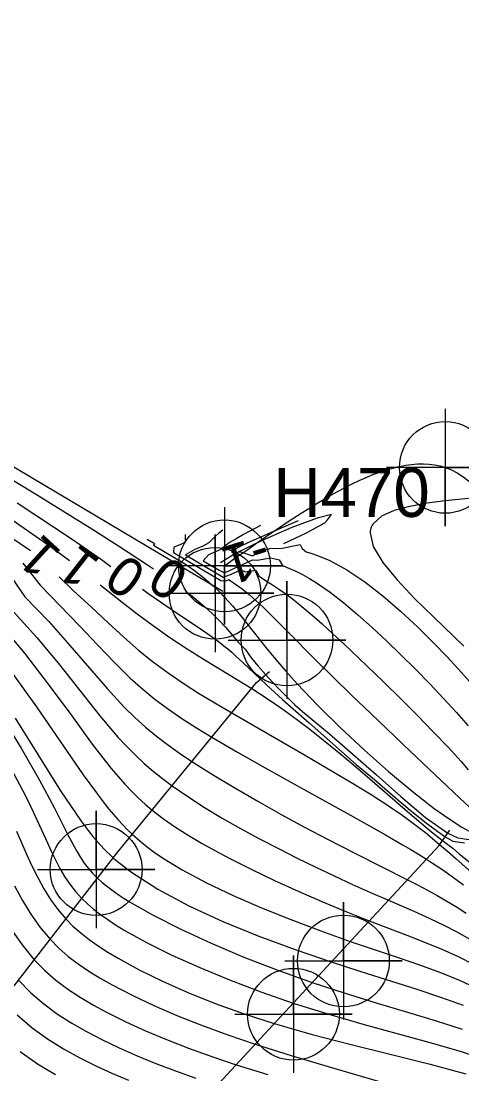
# Model space of a CAD drawing. Extents: x 2602990 to 2605851, y 618069 to 619180.
# Drawn here: x 2604025.2 to 2604047.8, y 618757.9 to 618811.7 of the extents above; entities that cross this region are included whole.
import ezdxf

# ---------------------------------------------------------------- set-up
doc = ezdxf.new("R2010")
doc.units = 0
for name, color, linetype in [('DTM Contours Major', 7, 'Continuous'), ('DTM Contours Minor', 7, 'Continuous'), ('DTM Contours Minor Text', 7, 'Continuous'), ('Exist DTM Breakline Underwater', 7, 'Continuous'), ('Exist DTM Regular Point Underwater CELL', 7, 'Continuous'), ('Exist DTM Regular Point Underwater Cogo Number', 7, 'Continuous'), ('Exist Structure Major Bridge WW Cogo Point CELL', 7, 'Continuous'), ('PH Exist DTM Breakline', 7, 'Continuous')]:
    doc.layers.add(name, color=color, linetype=linetype)

# ---------------------------------------------------------------- blocks, each defined once
blk = doc.blocks.new('EXIST DTM REGULAR POINT UNDERWATER')
at = {"layer": 'Exist DTM Regular Point Underwater CELL'}
blk.add_lwpolyline([(0, 0.06), (0, -0.06), (0, 0), (0.06, 0), (-0.06, 0)], dxfattribs=at)
blk.add_circle((0, 0), 0.0469, dxfattribs=at)
blk = doc.blocks.new('EXIST STRUCTURE MAJOR BRIDGE WW COGO POINT')
at = {"layer": 'Exist Structure Major Bridge WW Cogo Point CELL'}
blk.add_lwpolyline([(-0.06, 0), (0.06, 0), (0, 0), (0, 0.06), (0, -0.06)], dxfattribs=at)
blk.add_circle((0, 0), 0.0469, dxfattribs=at)

msp = doc.modelspace()

# ---------------------------------------------------------------- linework, layer by layer
at = {"layer": 'DTM Contours Major'}
for points in [[(2604031.692, 618785.193), (2604032.006, 618784.992), (2604032.074, 618784.936), (2604032.025, 618784.916), (2604032.014, 618784.883), (2604033.65, 618783.91), (2604034.107, 618783.582), (2604034.557, 618783.229), (2604034.998, 618782.851), (2604035.323, 618782.546), (2604035.642, 618782.221), (2604036.043, 618781.774), (2604036.447, 618781.293), (2604037.752, 618779.658), (2604038.247, 618779.057), (2604038.778, 618778.44), (2604039.356, 618777.796), (2604040.414, 618776.685), (2604041.572, 618775.539), (2604042.79, 618774.399), (2604044.022, 618773.306), (2604045.226, 618772.302), (2604046.359, 618771.427), (2604046.838, 618771.083), (2604047.32, 618770.758), (2604047.771, 618770.473), (2604048.138, 618770.254)], [(2604024.941, 618776.032), (2604027.263, 618772.326), (2604028.316, 618770.769), (2604028.675, 618770.291), (2604028.916, 618769.99), (2604029.182, 618769.68), (2604029.478, 618769.361), (2604029.632, 618769.206), (2604029.791, 618769.054), (2604029.955, 618768.905), (2604030.091, 618768.785), (2604030.376, 618768.549), (2604030.678, 618768.317), (2604030.834, 618768.202), (2604032.226, 618767.304), (2604033.819, 618766.452), (2604035.558, 618765.649), (2604037.388, 618764.9), (2604039.252, 618764.208), (2604041.095, 618763.577), (2604042.608, 618763.088), (2604045.415, 618762.202), (2604046.681, 618761.781), (2604047.838, 618761.36)]]:
    msp.add_lwpolyline(points, dxfattribs=at)
at = {"layer": 'DTM Contours Minor'}
for points in [[(2604022.795, 618789.432), (2604026.11, 618787.417), (2604028.856, 618785.715), (2604030.212, 618784.849), (2604031.752, 618783.843), (2604032.006, 618783.673)], [(2604048.765, 618787.328), (2604046.909, 618787.141), (2604045.99, 618787.023), (2604045.101, 618786.863), (2604044.303, 618786.646), (2604043.66, 618786.355), (2604043.234, 618785.976), (2604043.19, 618785.906), (2604043.153, 618785.833), (2604043.123, 618785.757), (2604043.101, 618785.679), (2604043.086, 618785.598), (2604043.079, 618785.514), (2604043.24, 618784.816), (2604043.726, 618784), (2604044.457, 618783.102), (2604045.352, 618782.155), (2604046.331, 618781.193), (2604047.875, 618779.71)], [(2604023.982, 618786.727), (2604026.795, 618784.781), (2604027.71, 618784.094)], [(2604025.044, 618787.039), (2604027.848, 618785.189), (2604028.633, 618784.647), (2604029.351, 618784.14), (2604029.826, 618783.797)], [(2604023.169, 618786.321), (2604025.715, 618784.608)], [(2604040.902, 618786.174), (2604041.104, 618786.451), (2604040.378, 618786.269), (2604039.081, 618785.777), (2604037.569, 618785.122), (2604036.201, 618784.452), (2604035.43, 618783.976)], [(2604038.661, 618784.974), (2604039.792, 618785.498), (2604040.765, 618786.025), (2604040.902, 618786.174)], [(2604035.548, 618785.655), (2604035.347, 618785.487), (2604035.156, 618785.321), (2604034.985, 618785.157), (2604034.843, 618784.996), (2604034.532, 618784.831), (2604034.126, 618784.663), (2604033.646, 618784.385), (2604035.572, 618783.239), (2604035.941, 618783.381), (2604036.464, 618783.623), (2604036.696, 618783.518), (2604037.235, 618783.599), (2604037.407, 618783.289), (2604037.727, 618783.068), (2604038.083, 618782.86), (2604038.446, 618782.623), (2604038.818, 618782.359), (2604039.199, 618782.068), (2604039.591, 618781.752), (2604040.101, 618781.32), (2604040.629, 618780.854), (2604041.175, 618780.356), (2604041.738, 618779.83), (2604042.912, 618778.708), (2604043.775, 618777.874), (2604044.644, 618777.023), (2604045.496, 618776.175), (2604046.309, 618775.347), (2604047.06, 618774.558), (2604047.725, 618773.827), (2604048.093, 618773.402)], [(2604037.476, 618785.886), (2604036.615, 618785.431), (2604036.229, 618785.213), (2604035.895, 618785.009), (2604035.632, 618784.821), (2604035.457, 618784.655), (2604034.812, 618784.394), (2604034.544, 618784.088), (2604035.357, 618783.605), (2604035.645, 618783.468), (2604037.066, 618784.123), (2604037.303, 618784.106), (2604038.01, 618784.226), (2604038.432, 618784.131), (2604038.602, 618783.845), (2604039.276, 618783.553), (2604039.625, 618783.377), (2604039.981, 618783.176), (2604040.343, 618782.951), (2604041.03, 618782.473), (2604041.735, 618781.925), (2604042.454, 618781.32), (2604043.181, 618780.67), (2604043.911, 618779.988), (2604044.638, 618779.285), (2604045.394, 618778.537), (2604046.129, 618777.789), (2604046.83, 618777.051), (2604047.486, 618776.331), (2604048.085, 618775.638)], [(2604039.404, 618786.117), (2604038.027, 618785.531), (2604037.408, 618785.262), (2604036.87, 618785.02), (2604036.441, 618784.815), (2604036.149, 618784.656), (2604036.064, 618784.598), (2604036.017, 618784.553), (2604036.006, 618784.521), (2604036.032, 618784.501), (2604036.093, 618784.493), (2604036.188, 618784.498), (2604036.478, 618784.538), (2604037.061, 618784.344), (2604037.659, 618784.62), (2604037.954, 618784.718), (2604038.583, 618784.721), (2604039.496, 618784.909), (2604039.612, 618784.705), (2604039.814, 618784.539), (2604040.102, 618784.456), (2604040.392, 618784.357), (2604040.686, 618784.241), (2604040.982, 618784.109), (2604041.888, 618783.617), (2604042.807, 618783.001), (2604043.726, 618782.29), (2604044.631, 618781.511), (2604045.51, 618780.692), (2604046.351, 618779.86), (2604046.987, 618779.202), (2604047.587, 618778.556), (2604048.145, 618777.924)], [(2604033.62, 618785.424), (2604033.629, 618785.193), (2604033.643, 618785.078), (2604033.527, 618784.971), (2604033.045, 618784.777), (2604033.037, 618784.511), (2604035.452, 618783.076), (2604035.706, 618783.05), (2604035.868, 618783.126), (2604035.875, 618783.109), (2604036.094, 618782.964), (2604036.317, 618782.809), (2604036.542, 618782.643), (2604036.896, 618782.359), (2604037.257, 618782.043), (2604037.627, 618781.698), (2604038.01, 618781.326), (2604038.825, 618780.507), (2604040.326, 618778.993), (2604041.177, 618778.148), (2604042.131, 618777.217), (2604043.131, 618776.251), (2604045.131, 618774.343), (2604047.66, 618771.941), (2604048.139, 618771.501)], [(2604024.506, 618783.593), (2604025.435, 618782.235), (2604026.653, 618780.971), (2604027.74, 618779.755), (2604029.64, 618777.549), (2604030.514, 618776.601), (2604031.054, 618776.071), (2604031.598, 618775.581), (2604032.154, 618775.122), (2604032.73, 618774.684), (2604033.335, 618774.255), (2604033.975, 618773.825), (2604035.028, 618773.156), (2604036.157, 618772.474), (2604037.335, 618771.791), (2604038.534, 618771.119), (2604039.729, 618770.469), (2604040.893, 618769.854), (2604042.336, 618769.113), (2604044.982, 618767.78), (2604045.497, 618767.515), (2604046.004, 618767.249), (2604046.505, 618766.976), (2604047.002, 618766.691), (2604047.496, 618766.391), (2604047.989, 618766.071)], [(2604025.324, 618783.964), (2604025.334, 618783.957), (2604026.218, 618782.841), (2604028.246, 618780.747), (2604029.152, 618779.784), (2604030.002, 618778.893), (2604030.823, 618778.083), (2604031.457, 618777.518), (2604032.101, 618776.994), (2604032.767, 618776.5), (2604033.463, 618776.023), (2604034.202, 618775.55), (2604034.992, 618775.067), (2604036.305, 618774.296), (2604037.715, 618773.493), (2604039.177, 618772.675), (2604042.071, 618771.074), (2604043.867, 618770.07), (2604044.738, 618769.569), (2604045.153, 618769.323), (2604045.558, 618769.078), (2604045.953, 618768.83), (2604046.275, 618768.623), (2604046.592, 618768.413), (2604046.907, 618768.198), (2604047.22, 618767.977), (2604047.533, 618767.749), (2604047.846, 618767.513)], [(2604027.186, 618783.262), (2604027.921, 618782.555), (2604028.839, 618781.711), (2604029.685, 618780.917), (2604030.484, 618780.178), (2604031.26, 618779.497), (2604032.001, 618778.901), (2604032.751, 618778.349), (2604033.519, 618777.827), (2604034.312, 618777.322), (2604035.139, 618776.82), (2604036.009, 618776.308), (2604039.717, 618774.169), (2604040.943, 618773.455), (2604042.097, 618772.77), (2604043.14, 618772.129), (2604043.531, 618771.881), (2604043.899, 618771.642), (2604044.247, 618771.409), (2604044.578, 618771.181), (2604044.895, 618770.955), (2604045.437, 618770.552), (2604045.904, 618770.185), (2604046.383, 618769.792), (2604046.633, 618769.581), (2604047.036, 618769.236), (2604047.465, 618768.862), (2604048.426, 618767.999)], [(2604029.285, 618782.861), (2604030.406, 618781.974), (2604031.181, 618781.368), (2604031.935, 618780.801), (2604032.837, 618780.165), (2604033.726, 618779.579), (2604034.595, 618779.033), (2604036.251, 618778.027), (2604037.026, 618777.55), (2604037.423, 618777.298), (2604037.811, 618777.046), (2604038.191, 618776.791), (2604038.566, 618776.532), (2604038.939, 618776.267), (2604039.313, 618775.995), (2604040.003, 618775.472), (2604040.7, 618774.921), (2604041.401, 618774.349), (2604042.103, 618773.761), (2604042.804, 618773.164), (2604045.13, 618771.147), (2604045.674, 618770.683), (2604046.221, 618770.226), (2604046.773, 618769.776), (2604047.043, 618769.575), (2604047.302, 618769.399), (2604047.633, 618769.098), (2604048.525, 618768.394)], [(2604031.448, 618782.627), (2604031.724, 618782.428), (2604032.37, 618781.978), (2604032.971, 618781.569), (2604034.519, 618780.534), (2604034.954, 618780.231), (2604035.398, 618779.904), (2604035.607, 618779.741), (2604035.81, 618779.576), (2604036.009, 618779.407), (2604036.207, 618779.232), (2604036.592, 618778.872), (2604037.476, 618778.025), (2604038.003, 618777.536), (2604038.599, 618776.996), (2604039.956, 618775.792), (2604042.372, 618773.677), (2604043.303, 618772.907), (2604044.217, 618772.102), (2604045.134, 618771.339), (2604046.036, 618770.625), (2604046.913, 618769.971), (2604047.303, 618769.75), (2604047.905, 618769.662)], [(2604033.645, 618782.527), (2604033.9, 618782.334), (2604034.279, 618782.03), (2604034.645, 618781.718), (2604034.999, 618781.394), (2604035.343, 618781.055), (2604035.68, 618780.697), (2604036.001, 618780.33), (2604036.322, 618779.944), (2604036.687, 618779.564), (2604036.993, 618779.124), (2604037.354, 618778.693), (2604037.741, 618778.25), (2604038.084, 618777.877), (2604038.449, 618777.496), (2604038.837, 618777.104), (2604039.248, 618776.7), (2604039.629, 618776.371), (2604041.001, 618775.244), (2604043.405, 618773.135), (2604044.655, 618772.035), (2604045.903, 618770.964), (2604047.053, 618770.165), (2604047.56, 618769.929), (2604048.843, 618769.738)], [(2604024.719, 618781.631), (2604026.045, 618780.167), (2604027.226, 618778.745), (2604029.271, 618776.161), (2604030.194, 618775.065), (2604030.638, 618774.584), (2604031.082, 618774.14), (2604031.53, 618773.724), (2604031.988, 618773.331), (2604032.462, 618772.953), (2604032.958, 618772.584), (2604033.763, 618772.027), (2604034.621, 618771.477), (2604035.523, 618770.933), (2604036.46, 618770.399), (2604037.421, 618769.877), (2604038.397, 618769.367), (2604039.347, 618768.889), (2604040.298, 618768.425), (2604041.244, 618767.976), (2604042.181, 618767.543), (2604043.104, 618767.128), (2604044.01, 618766.729), (2604045.458, 618766.099), (2604046.159, 618765.784), (2604046.844, 618765.457), (2604047.514, 618765.112), (2604048.169, 618764.74)], [(2604023.979, 618781.029), (2604025.408, 618779.356), (2604026.683, 618777.714), (2604027.831, 618776.151), (2604028.878, 618774.717), (2604029.85, 618773.46), (2604030.195, 618773.051), (2604030.537, 618772.668), (2604030.879, 618772.309), (2604031.225, 618771.971), (2604031.578, 618771.65), (2604031.941, 618771.343), (2604032.521, 618770.894), (2604033.133, 618770.464), (2604033.779, 618770.05), (2604034.457, 618769.647), (2604035.17, 618769.25), (2604035.916, 618768.856), (2604037.031, 618768.297), (2604038.197, 618767.741), (2604039.398, 618767.195), (2604040.616, 618766.665), (2604041.836, 618766.157), (2604043.038, 618765.678), (2604044.951, 618764.948), (2604045.864, 618764.593), (2604046.743, 618764.231), (2604047.585, 618763.853), (2604048.385, 618763.447)], [(2604024.672, 618778.513), (2604026.036, 618776.621), (2604028.419, 618773.142), (2604029.488, 618771.688), (2604029.726, 618771.391), (2604029.963, 618771.108), (2604030.2, 618770.839), (2604030.439, 618770.581), (2604030.68, 618770.336), (2604030.924, 618770.101), (2604031.307, 618769.763), (2604031.703, 618769.444), (2604032.115, 618769.141), (2604032.546, 618768.85), (2604032.998, 618768.568), (2604033.472, 618768.291), (2604034.721, 618767.627), (2604036.085, 618766.977), (2604037.534, 618766.347), (2604039.035, 618765.741), (2604040.556, 618765.166), (2604042.067, 618764.628), (2604044.464, 618763.815), (2604045.595, 618763.426), (2604046.669, 618763.033), (2604047.675, 618762.628), (2604048.604, 618762.199)], [(2604024.131, 618776.272), (2604025.242, 618774.51), (2604026.182, 618772.874), (2604026.948, 618771.43), (2604027.631, 618770.079), (2604027.933, 618769.507), (2604028.107, 618769.2), (2604028.285, 618768.91), (2604028.473, 618768.634), (2604028.676, 618768.369), (2604028.899, 618768.113), (2604029.147, 618767.862), (2604029.368, 618767.661), (2604029.61, 618767.462), (2604029.871, 618767.262), (2604030.154, 618767.062), (2604030.457, 618766.861), (2604030.781, 618766.656), (2604031.997, 618765.962), (2604033.405, 618765.248), (2604034.964, 618764.53), (2604036.631, 618763.827), (2604038.364, 618763.153), (2604040.123, 618762.526), (2604041.802, 618761.978), (2604043.436, 618761.476), (2604044.997, 618761.009), (2604046.456, 618760.567), (2604047.784, 618760.137)], [(2604024.725, 618773.489), (2604025.467, 618772.064), (2604025.724, 618771.534), (2604026.18, 618770.551), (2604026.583, 618769.661), (2604026.776, 618769.247), (2604026.998, 618768.789), (2604027.227, 618768.355), (2604027.468, 618767.943), (2604027.729, 618767.551), (2604028.017, 618767.177), (2604028.339, 618766.819), (2604028.629, 618766.54), (2604028.946, 618766.269), (2604029.292, 618766.002), (2604029.668, 618765.738), (2604030.073, 618765.474), (2604030.51, 618765.208), (2604031.654, 618764.574), (2604032.949, 618763.929), (2604034.37, 618763.285), (2604035.894, 618762.654), (2604037.496, 618762.047), (2604039.152, 618761.475), (2604040.971, 618760.907), (2604042.782, 618760.384), (2604046.203, 618759.437), (2604047.726, 618758.993), (2604049.066, 618758.557)], [(2604025.012, 618770.258), (2604025.509, 618769.121), (2604025.798, 618768.494), (2604026.097, 618767.893), (2604026.412, 618767.319), (2604026.751, 618766.774), (2604027.122, 618766.259), (2604027.531, 618765.776), (2604027.894, 618765.41), (2604028.289, 618765.061), (2604028.716, 618764.726), (2604029.176, 618764.401), (2604029.671, 618764.083), (2604030.202, 618763.766), (2604031.28, 618763.178), (2604032.473, 618762.591), (2604033.771, 618762.015), (2604035.162, 618761.457), (2604036.636, 618760.924), (2604038.18, 618760.425), (2604040.121, 618759.872), (2604042.111, 618759.36), (2604044.11, 618758.866), (2604046.078, 618758.37), (2604047.978, 618757.852)], [(2604024.912, 618767.474), (2604025.315, 618766.723), (2604025.747, 618766.011), (2604026.214, 618765.345), (2604026.723, 618764.733), (2604027.169, 618764.282), (2604027.647, 618763.863), (2604028.159, 618763.472), (2604028.705, 618763.101), (2604029.286, 618762.746), (2604029.904, 618762.399), (2604030.92, 618761.874), (2604032.02, 618761.357), (2604033.202, 618760.847), (2604034.463, 618760.346), (2604035.799, 618759.855), (2604037.208, 618759.374), (2604039.038, 618758.796), (2604040.93, 618758.232), (2604044.722, 618757.127)], [(2604024.719, 618765.275), (2604025.294, 618764.445), (2604025.916, 618763.691), (2604026.453, 618763.144), (2604027.024, 618762.647), (2604027.627, 618762.192), (2604028.264, 618761.771), (2604028.934, 618761.374), (2604029.636, 618760.995), (2604030.592, 618760.52), (2604031.605, 618760.058), (2604032.674, 618759.609), (2604033.802, 618759.171), (2604034.989, 618758.742), (2604036.237, 618758.323), (2604037.857, 618757.815)], [(2604025.108, 618762.648), (2604025.742, 618762.005), (2604026.409, 618761.431), (2604027.107, 618760.915), (2604027.834, 618760.447), (2604028.588, 618760.017), (2604029.368, 618759.614), (2604030.255, 618759.19), (2604031.176, 618758.784), (2604032.133, 618758.393), (2604033.131, 618758.012), (2604034.174, 618757.64)], [(2604025.035, 618760.866), (2604025.801, 618760.215), (2604026.595, 618759.641), (2604027.411, 618759.13), (2604028.247, 618758.67), (2604029.098, 618758.25), (2604029.908, 618757.879), (2604030.733, 618757.528)], [(2604025.198, 618759.003), (2604026.087, 618758.374), (2604026.992, 618757.825)]]:
    msp.add_lwpolyline(points, dxfattribs=at)
at = {"layer": 'Exist DTM Breakline Underwater'}
msp.add_spline([(2604035.635, 618783.826), (2604046.922, 618788.857), (2604054.404, 618776.065), (2604063.935, 618764.917), (2604066.818, 618760.072), (2604072.056, 618750.919), (2604075.519, 618742.925), (2604078.512, 618734.835), (2604080.138, 618728.889), (2604076.945, 618726.238), (2604077.07, 618715.964)], degree=3, dxfattribs=at)
at = {"layer": 'PH Exist DTM Breakline'}
for points in [[(2603967.664, 618820.26), (2603979.625, 618815.805), (2604035.557, 618782.536)], [(2603995.315, 618733.78), (2603997.93, 618735.482), (2604003.148, 618739.689), (2604007.148, 618742.729), (2604012.453, 618747.609), (2604016.718, 618752.435), (2604021.145, 618757.532), (2604030.137, 618769.14), (2604037.276, 618777.855), (2604037.938, 618778.417)], [(2604046.584, 618769.513), (2604047.156, 618770.31)], [(2604046.584, 618769.513), (2604028.995, 618750.493), (2604025.241, 618745.421), (2604017.836, 618736.698), (2604010.541, 618729.111), (2604004.643, 618721.649)]]:
    msp.add_lwpolyline(points, dxfattribs=at)

# ---------------------------------------------------------------- block references
at = {"layer": 'Exist DTM Regular Point Underwater CELL', "xscale": 50, "yscale": 50}
for p in [(2604046.922, 618788.857), (2604046.922, 618788.857), (2604035.635, 618783.826), (2604035.635, 618783.826)]:
    msp.add_blockref('EXIST DTM REGULAR POINT UNDERWATER', p, dxfattribs=at)
at = {"layer": 'Exist Structure Major Bridge WW Cogo Point CELL', "xscale": 50, "yscale": 50}
for p in [(2604035.152, 618782.419), (2604038.831, 618780.033), (2604029.076, 618768.3), (2604041.715, 618763.626), (2604039.162, 618760.904)]:
    msp.add_blockref('EXIST STRUCTURE MAJOR BRIDGE WW COGO POINT', p, dxfattribs=at)

# ---------------------------------------------------------------- texts
at = {"layer": 'DTM Contours Minor Text'}
for s, rotation, p in [('1', 137.5279, (2604027.386, 618784.494)), ('-1', 197.1648, (2604037.633, 618785.425)), ('1', 141.9275, (2604029.364, 618784.073)), ('0', 144.2012, (2604031.752, 618783.641)), ('0', 145.053, (2604033.942, 618783.556))]:
    msp.add_text(s, height=2, rotation=rotation, dxfattribs=at).set_placement(p)
at = {"layer": 'Exist DTM Regular Point Underwater Cogo Number'}
msp.add_text('H470', height=2.5, dxfattribs=at).set_placement((2604038.135, 618786.326))

doc.saveas('drawing.dxf')
